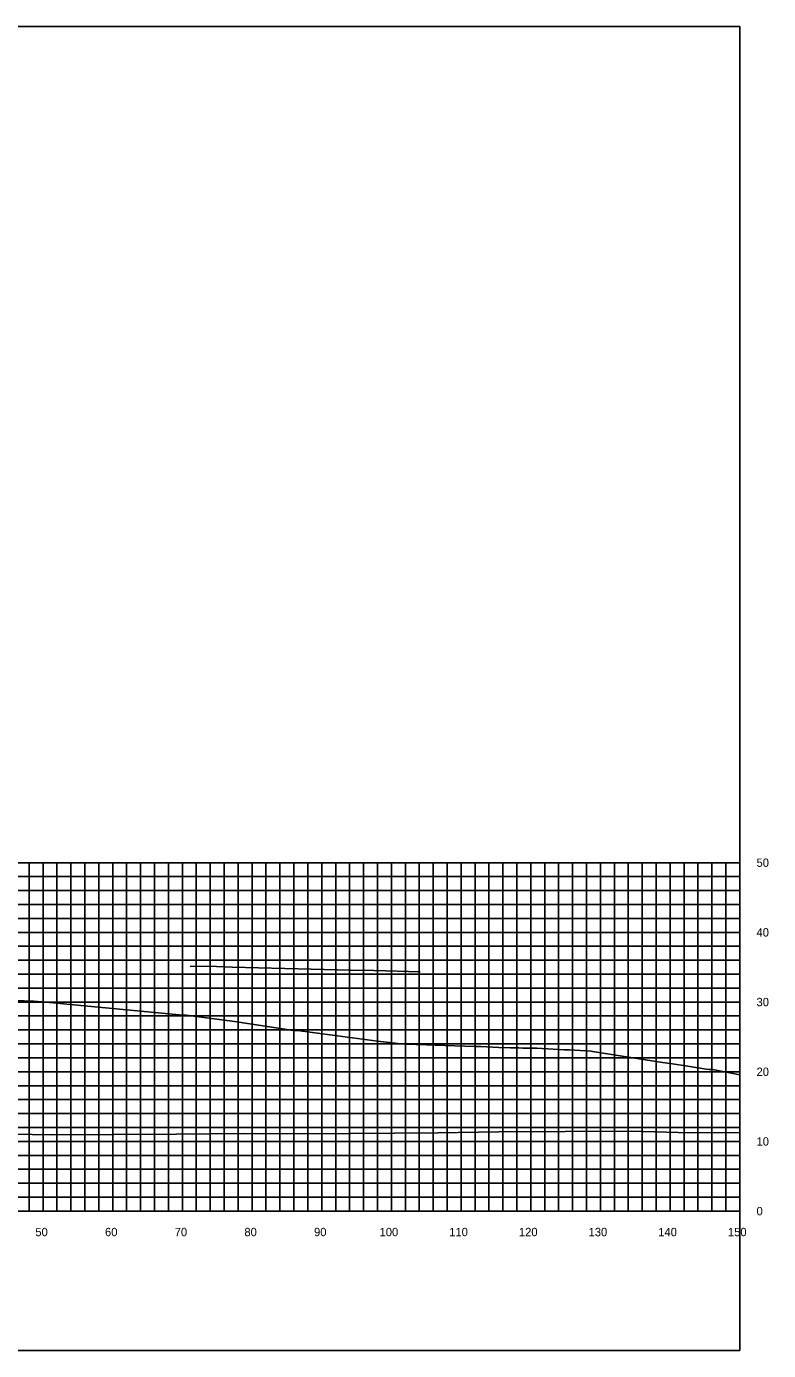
# Model space of a CAD drawing. Extents: x 1800880 to 1818864, y 245271 to 250560.
# Drawn here: x 1816528 to 1816634.5, y 247134.3 to 247324.3 of the extents above; entities that cross this region are included whole.
import ezdxf

# ---------------------------------------------------------------- set-up
doc = ezdxf.new("R2010")
doc.units = 0
for name, color, linetype in [('33', 7, 'Continuous'), ('CL-CNST', 7, 'Continuous'), ('DESIGN - DRAINAGE - Bridges', 7, 'Continuous'), ('Level 37', 7, 'Continuous'), ('Level 46', 7, 'Continuous'), ('Level 62', 7, 'Continuous')]:
    doc.layers.add(name, color=color, linetype=linetype)

msp = doc.modelspace()

# ---------------------------------------------------------------- linework, layer by layer
at = {"layer": 'CL-CNST'}
msp.add_lwpolyline([(1816525.42, 247184.54), (1816528.82, 247184.42), (1816528.92, 247184.41), (1816529.08, 247184.4), (1816531.88, 247184.14), (1816533.82, 247183.96), (1816550.46, 247182.39), (1816550.64, 247182.39), (1816550.96, 247182.39), (1816557.86, 247181.47), (1816566.36, 247180.21), (1816566.66, 247180.21), (1816566.92, 247180.21), (1816578.4, 247178.66), (1816580.12, 247178.45), (1816581.33, 247178.3), (1816581.57, 247178.29), (1816581.83, 247178.28), (1816581.98, 247178.27), (1816582.08, 247178.27), (1816582.14, 247178.26), (1816582.2, 247178.26), (1816582.23, 247178.26), (1816582.27, 247178.26), (1816582.29, 247178.26), (1816582.31, 247178.26), (1816582.33, 247178.26), (1816582.35, 247178.25), (1816582.36, 247178.25), (1816582.37, 247178.25), (1816582.38, 247178.25), (1816582.39, 247178.25), (1816582.4, 247178.25), (1816582.4, 247178.25), (1816582.4, 247178.25), (1816585.44, 247178.14), (1816585.77, 247178.13), (1816586.19, 247178.12), (1816586.73, 247178.1), (1816592.33, 247177.89), (1816592.34, 247177.89), (1816592.37, 247177.89), (1816592.44, 247177.89), (1816592.97, 247177.89), (1816593.22, 247177.88), (1816595.8, 247177.77), (1816597.51, 247177.72), (1816598.67, 247177.68), (1816599.28, 247177.66), (1816599.66, 247177.65), (1816599.91, 247177.64), (1816601.23, 247177.64), (1816601.27, 247177.64), (1816605.18, 247177.43), (1816605.56, 247177.41), (1816605.95, 247177.4), (1816609.07, 247177.2), (1816609.28, 247177.18), (1816619.29, 247175.61), (1816620.41, 247175.44), (1816622.92, 247175.06), (1816625.57, 247174.66), (1816626.02, 247174.58), (1816626.53, 247174.57), (1816626.55, 247174.57), (1816630.4, 247173.85)], dxfattribs=at)
at = {"layer": 'DESIGN - DRAINAGE - Bridges'}
for p, q in [((1816630.4, 247154.27), (1816630.4, 247204.27)), ((1816630.46, 247204.27), (1816630.4, 247204.27)), ((1816630.46, 247194.27), (1816630.4, 247194.27)), ((1816630.46, 247184.27), (1816630.4, 247184.27)), ((1816630.46, 247174.27), (1816630.4, 247174.27)), ((1816630.46, 247164.27), (1816630.4, 247164.27)), ((1816330.4, 247154.27), (1816630.4, 247154.27)), ((1816530.4, 247154.21), (1816530.4, 247154.27)), ((1816540.4, 247154.21), (1816540.4, 247154.27)), ((1816550.4, 247154.21), (1816550.4, 247154.27)), ((1816560.4, 247154.21), (1816560.4, 247154.27)), ((1816570.4, 247154.21), (1816570.4, 247154.27)), ((1816580.4, 247154.21), (1816580.4, 247154.27)), ((1816590.4, 247154.21), (1816590.4, 247154.27)), ((1816600.4, 247154.21), (1816600.4, 247154.27)), ((1816610.4, 247154.21), (1816610.4, 247154.27)), ((1816620.4, 247154.21), (1816620.4, 247154.27)), ((1816630.4, 247154.21), (1816630.4, 247154.27)), ((1816630.46, 247154.27), (1816630.4, 247154.27))]:
    msp.add_line(p, q, dxfattribs=at)
at = {"layer": 'Level 37'}
msp.add_lwpolyline([(1816330.4, 247134.27), (1816630.4, 247134.27), (1816630.4, 247324.27), (1816330.4, 247324.27)], close=True, dxfattribs=at)
at = {"layer": 'Level 46'}
for p, q in [((1816330.4, 247204.27), (1816630.4, 247204.27)), ((1816528.4, 247154.27), (1816528.4, 247204.27)), ((1816530.4, 247154.27), (1816530.4, 247204.27)), ((1816532.4, 247154.27), (1816532.4, 247204.27)), ((1816534.4, 247154.27), (1816534.4, 247204.27)), ((1816536.4, 247154.27), (1816536.4, 247204.27)), ((1816538.4, 247154.27), (1816538.4, 247204.27)), ((1816540.4, 247154.27), (1816540.4, 247204.27)), ((1816542.4, 247154.27), (1816542.4, 247204.27)), ((1816544.4, 247154.27), (1816544.4, 247204.27)), ((1816546.4, 247154.27), (1816546.4, 247204.27)), ((1816548.4, 247154.27), (1816548.4, 247204.27)), ((1816550.4, 247154.27), (1816550.4, 247204.27)), ((1816552.4, 247154.27), (1816552.4, 247204.27)), ((1816554.4, 247154.27), (1816554.4, 247204.27)), ((1816556.4, 247154.27), (1816556.4, 247204.27)), ((1816558.4, 247154.27), (1816558.4, 247204.27)), ((1816560.4, 247154.27), (1816560.4, 247204.27)), ((1816562.4, 247154.27), (1816562.4, 247204.27)), ((1816564.4, 247154.27), (1816564.4, 247204.27)), ((1816566.4, 247154.27), (1816566.4, 247204.27)), ((1816568.4, 247154.27), (1816568.4, 247204.27)), ((1816570.4, 247154.27), (1816570.4, 247204.27)), ((1816572.4, 247154.27), (1816572.4, 247204.27)), ((1816574.4, 247154.27), (1816574.4, 247204.27)), ((1816576.4, 247154.27), (1816576.4, 247204.27)), ((1816578.4, 247154.27), (1816578.4, 247204.27)), ((1816580.4, 247154.27), (1816580.4, 247204.27)), ((1816582.4, 247154.27), (1816582.4, 247204.27)), ((1816584.4, 247154.27), (1816584.4, 247204.27)), ((1816586.4, 247154.27), (1816586.4, 247204.27)), ((1816588.4, 247154.27), (1816588.4, 247204.27)), ((1816590.4, 247154.27), (1816590.4, 247204.27)), ((1816592.4, 247154.27), (1816592.4, 247204.27)), ((1816594.4, 247154.27), (1816594.4, 247204.27)), ((1816596.4, 247154.27), (1816596.4, 247204.27)), ((1816598.4, 247154.27), (1816598.4, 247204.27)), ((1816600.4, 247154.27), (1816600.4, 247204.27)), ((1816602.4, 247154.27), (1816602.4, 247204.27)), ((1816604.4, 247154.27), (1816604.4, 247204.27)), ((1816606.4, 247154.27), (1816606.4, 247204.27)), ((1816608.4, 247154.27), (1816608.4, 247204.27)), ((1816610.4, 247154.27), (1816610.4, 247204.27)), ((1816612.4, 247154.27), (1816612.4, 247204.27)), ((1816614.4, 247154.27), (1816614.4, 247204.27)), ((1816616.4, 247154.27), (1816616.4, 247204.27)), ((1816618.4, 247154.27), (1816618.4, 247204.27)), ((1816620.4, 247154.27), (1816620.4, 247204.27)), ((1816622.4, 247154.27), (1816622.4, 247204.27)), ((1816624.4, 247154.27), (1816624.4, 247204.27)), ((1816626.4, 247154.27), (1816626.4, 247204.27)), ((1816628.4, 247154.27), (1816628.4, 247204.27)), ((1816630.4, 247154.27), (1816630.4, 247204.27)), ((1816330.4, 247202.27), (1816630.4, 247202.27)), ((1816330.4, 247200.27), (1816630.4, 247200.27)), ((1816330.4, 247198.27), (1816630.4, 247198.27)), ((1816330.4, 247196.27), (1816630.4, 247196.27)), ((1816330.4, 247194.27), (1816630.4, 247194.27)), ((1816330.4, 247192.27), (1816630.4, 247192.27)), ((1816330.4, 247190.27), (1816630.4, 247190.27)), ((1816330.4, 247188.27), (1816630.4, 247188.27)), ((1816330.4, 247186.27), (1816630.4, 247186.27)), ((1816330.4, 247184.27), (1816630.4, 247184.27)), ((1816330.4, 247182.27), (1816630.4, 247182.27)), ((1816330.4, 247180.27), (1816630.4, 247180.27)), ((1816330.4, 247178.27), (1816630.4, 247178.27)), ((1816330.4, 247176.27), (1816630.4, 247176.27)), ((1816330.4, 247174.27), (1816630.4, 247174.27)), ((1816330.4, 247172.27), (1816630.4, 247172.27)), ((1816330.4, 247170.27), (1816630.4, 247170.27)), ((1816330.4, 247168.27), (1816630.4, 247168.27)), ((1816330.4, 247166.27), (1816630.4, 247166.27)), ((1816330.4, 247164.27), (1816630.4, 247164.27)), ((1816330.4, 247162.27), (1816630.4, 247162.27)), ((1816330.4, 247160.27), (1816630.4, 247160.27)), ((1816330.4, 247158.27), (1816630.4, 247158.27)), ((1816330.4, 247156.27), (1816630.4, 247156.27)), ((1816330.4, 247154.27), (1816630.4, 247154.27))]:
    msp.add_line(p, q, dxfattribs=at)
at = {"layer": 'Level 62'}
for points in [[(1816551.53, 247189.44), (1816555.29, 247189.35), (1816557.54, 247189.29), (1816568.88, 247189.01), (1816574.51, 247188.87), (1816577.87, 247188.79), (1816584.55, 247188.62)], [(1816330.4, 247165.88), (1816337.28, 247165.82), (1816341.41, 247165.81), (1816365.04, 247165.59), (1816372.38, 247165.58), (1816392.79, 247165.45), (1816402.74, 247165.45), (1816420.55, 247165.32), (1816432.66, 247165.34), (1816448.3, 247165.23), (1816462.23, 247165.27), (1816476.06, 247165.23), (1816491.53, 247165.3), (1816503.81, 247165.32), (1816520.63, 247165.41), (1816531.57, 247165.22), (1816549.55, 247165.33), (1816559.33, 247165.43), (1816568.34, 247165.37), (1816587.08, 247165.48), (1816595.8, 247165.63), (1816614.84, 247165.75), (1816623.23, 247165.52), (1816630.4, 247165.56)]]:
    msp.add_lwpolyline(points, dxfattribs=at)

# ---------------------------------------------------------------- texts
for s, p in [('50', (1816529.3, 247150.67)), ('60', (1816539.3, 247150.67)), ('70', (1816549.3, 247150.67)), ('80', (1816559.3, 247150.67)), ('90', (1816569.3, 247150.67)), ('100', (1816578.7, 247150.67)), ('110', (1816588.7, 247150.67)), ('120', (1816598.7, 247150.67)), ('130', (1816608.7, 247150.67)), ('140', (1816618.7, 247150.67)), ('150', (1816628.7, 247150.67))]:
    msp.add_text(s, height=1.2).set_placement(p)
at = {"layer": '33'}
for s, p in [('50', (1816632.8, 247203.67)), ('40', (1816632.8, 247193.67)), ('30', (1816632.8, 247183.67)), ('20', (1816632.8, 247173.67)), ('10', (1816632.8, 247163.67)), ('0', (1816632.8, 247153.67))]:
    msp.add_text(s, height=1.2, dxfattribs=at).set_placement(p)

doc.saveas('drawing.dxf')
